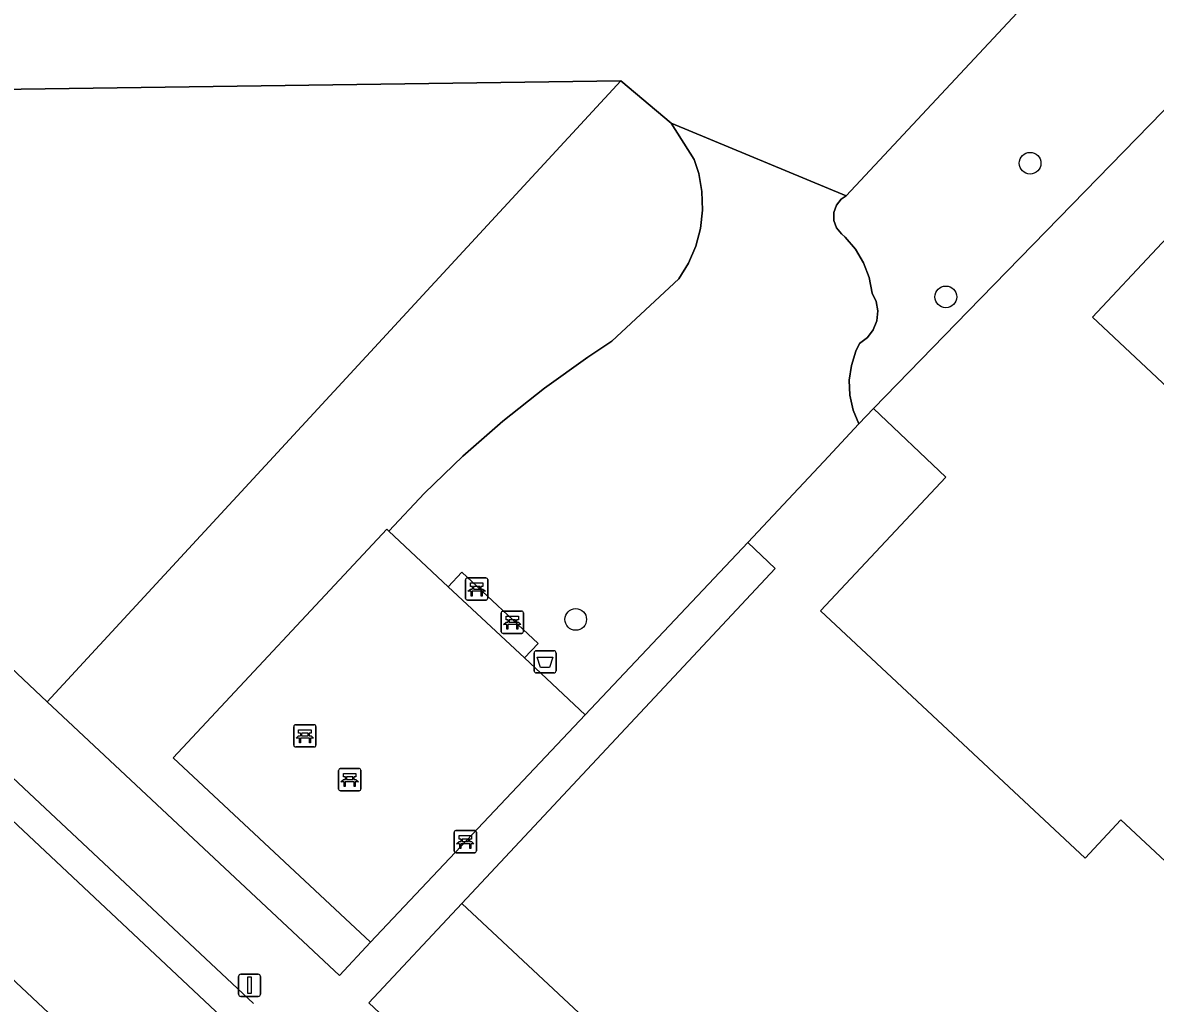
# Model space of a CAD drawing. Extents: x 159039 to 160102, y 381214 to 382524.
# Drawn here: x 159336.5 to 159387.6, y 381650.3 to 381694.5 of the extents above; entities that cross this region are included whole.
import ezdxf

# ---------------------------------------------------------------- set-up
doc = ezdxf.new("R2010")
doc.units = 0
for name, color, linetype in [('IMGEO_Afvalbak', 7, 'Continuous'), ('IMGEO_Bank', 7, 'Continuous'), ('IMGEO_Boom', 7, 'Continuous'), ('IMGEO_Erf', 7, 'Continuous'), ('IMGEO_Groenvoorziening', 7, 'Continuous'), ('IMGEO_Lichtmast', 7, 'Continuous'), ('IMGEO_Pand', 7, 'Continuous'), ('IMGEO_Parkeervlak_open', 7, 'Continuous'), ('IMGEO_Rijbaan_lokaal_open', 7, 'Continuous'), ('IMGEO_Terreindeel_halfverhard', 7, 'Continuous'), ('IMGEO_Voetpad_open', 7, 'Continuous')]:
    doc.layers.add(name, color=color, linetype=linetype)

msp = doc.modelspace()

# ---------------------------------------------------------------- linework, layer by layer
at = {"layer": 'IMGEO_Afvalbak'}
for p, q in [((159359.6, 381665.26), (159359.6, 381666.06)), ((159359.6, 381666.06), (159359.6, 381665.26)), ((159359.7, 381666.16), (159360.49, 381666.16)), ((159360.49, 381666.16), (159359.7, 381666.16)), ((159360.59, 381666.06), (159360.59, 381665.26)), ((159360.59, 381665.26), (159360.59, 381666.06)), ((159360.49, 381665.16), (159359.7, 381665.16)), ((159359.7, 381665.16), (159360.49, 381665.16))]:
    msp.add_line(p, q, dxfattribs=at)
msp.add_lwpolyline([(159359.743, 381665.874), (159360.447, 381665.874), (159360.298, 381665.404), (159359.892, 381665.404), (159359.743, 381665.874)], dxfattribs=at)
for centre, start, end in [((159359.7, 381666.06), 90, 180), ((159359.7, 381666.06), 90, 180), ((159360.49, 381666.06), 0, 90), ((159360.49, 381666.06), 360, 90), ((159359.7, 381665.26), 180, 270), ((159359.7, 381665.26), 180, 270), ((159360.49, 381665.26), 270, 0), ((159360.49, 381665.26), 270, 0)]:
    msp.add_arc(centre, 0.1, start, end, dxfattribs=at)
at = {"layer": 'IMGEO_Bank'}
for p, q in [((159356.512, 381668.521), (159356.512, 381669.362)), ((159356.512, 381669.362), (159356.512, 381668.521)), ((159356.587, 381669.446), (159357.428, 381669.446)), ((159357.428, 381669.446), (159356.587, 381669.446)), ((159357.512, 381669.371), (159357.512, 381668.53)), ((159357.512, 381668.53), (159357.512, 381669.371)), ((159357.209, 381668.844), (159356.816, 381668.844)), ((159356.821, 381668.952), (159356.821, 381669.058)), ((159356.865, 381669.058), (159356.865, 381668.952)), ((159357.153, 381669.064), (159356.871, 381669.064)), ((159356.871, 381668.946), (159357.153, 381668.946)), ((159357.159, 381668.952), (159357.159, 381669.058)), ((159357.203, 381669.058), (159357.203, 381668.952)), ((159357.437, 381668.446), (159356.596, 381668.446)), ((159356.596, 381668.446), (159357.437, 381668.446)), ((159358.119, 381667.019), (159358.119, 381667.86)), ((159358.119, 381667.86), (159358.119, 381667.019)), ((159358.194, 381667.944), (159359.035, 381667.944)), ((159359.035, 381667.944), (159358.194, 381667.944)), ((159359.119, 381667.869), (159359.119, 381667.028)), ((159359.119, 381667.028), (159359.119, 381667.869)), ((159358.816, 381667.342), (159358.423, 381667.342)), ((159358.428, 381667.45), (159358.428, 381667.556)), ((159358.472, 381667.556), (159358.472, 381667.45)), ((159358.76, 381667.562), (159358.478, 381667.562)), ((159358.478, 381667.444), (159358.76, 381667.444)), ((159358.766, 381667.45), (159358.766, 381667.556)), ((159358.81, 381667.556), (159358.81, 381667.45)), ((159359.044, 381666.944), (159358.203, 381666.944)), ((159358.203, 381666.944), (159359.044, 381666.944)), ((159348.768, 381661.897), (159348.768, 381662.738)), ((159348.768, 381662.738), (159348.768, 381661.897)), ((159348.843, 381662.822), (159349.684, 381662.822)), ((159349.684, 381662.822), (159348.843, 381662.822)), ((159349.768, 381662.747), (159349.768, 381661.906)), ((159349.768, 381661.906), (159349.768, 381662.747)), ((159349.465, 381662.22), (159349.072, 381662.22)), ((159349.077, 381662.328), (159349.077, 381662.434)), ((159349.121, 381662.434), (159349.121, 381662.328)), ((159349.409, 381662.44), (159349.127, 381662.44)), ((159349.127, 381662.322), (159349.409, 381662.322)), ((159349.415, 381662.328), (159349.415, 381662.434)), ((159349.459, 381662.434), (159349.459, 381662.328)), ((159349.693, 381661.822), (159348.852, 381661.822)), ((159348.852, 381661.822), (159349.693, 381661.822)), ((159350.788, 381659.927), (159350.788, 381660.768)), ((159350.788, 381660.768), (159350.788, 381659.927)), ((159350.863, 381660.852), (159351.704, 381660.852)), ((159351.704, 381660.852), (159350.863, 381660.852)), ((159351.788, 381660.777), (159351.788, 381659.936)), ((159351.788, 381659.936), (159351.788, 381660.777)), ((159351.485, 381660.25), (159351.092, 381660.25)), ((159351.097, 381660.358), (159351.097, 381660.464)), ((159351.141, 381660.464), (159351.141, 381660.358)), ((159351.429, 381660.47), (159351.147, 381660.47)), ((159351.147, 381660.352), (159351.429, 381660.352)), ((159351.435, 381660.358), (159351.435, 381660.464)), ((159351.479, 381660.464), (159351.479, 381660.358)), ((159351.713, 381659.852), (159350.872, 381659.852)), ((159350.872, 381659.852), (159351.713, 381659.852)), ((159355.999, 381657.129), (159355.999, 381657.97)), ((159355.999, 381657.97), (159355.999, 381657.129)), ((159356.074, 381658.054), (159356.915, 381658.054)), ((159356.915, 381658.054), (159356.074, 381658.054)), ((159356.308, 381657.56), (159356.308, 381657.666)), ((159356.352, 381657.666), (159356.352, 381657.56)), ((159356.64, 381657.672), (159356.358, 381657.672)), ((159356.646, 381657.56), (159356.646, 381657.666)), ((159356.69, 381657.666), (159356.69, 381657.56)), ((159356.999, 381657.979), (159356.999, 381657.138)), ((159356.999, 381657.138), (159356.999, 381657.979)), ((159356.696, 381657.452), (159356.303, 381657.452)), ((159356.358, 381657.554), (159356.64, 381657.554)), ((159356.924, 381657.054), (159356.083, 381657.054)), ((159356.083, 381657.054), (159356.924, 381657.054))]:
    msp.add_line(p, q, dxfattribs=at)
for points in [[(159356.759, 381668.844), (159356.617, 381668.844), (159356.729, 381668.946), (159356.815, 381668.946)], [(159356.815, 381669.064), (159356.729, 381669.064), (159356.729, 381669.225), (159357.292, 381669.225), (159357.292, 381669.064), (159357.209, 381669.064)], [(159356.809, 381668.837), (159356.809, 381668.63), (159356.766, 381668.63), (159356.766, 381668.837)], [(159357.209, 381668.946), (159357.292, 381668.946), (159357.404, 381668.844), (159357.265, 381668.844)], [(159357.259, 381668.837), (159357.259, 381668.63), (159357.215, 381668.63), (159357.215, 381668.837)], [(159358.366, 381667.342), (159358.224, 381667.342), (159358.336, 381667.444), (159358.422, 381667.444)], [(159358.422, 381667.562), (159358.336, 381667.562), (159358.336, 381667.723), (159358.899, 381667.723), (159358.899, 381667.562), (159358.816, 381667.562)], [(159358.416, 381667.335), (159358.416, 381667.128), (159358.373, 381667.128), (159358.373, 381667.335)], [(159358.816, 381667.444), (159358.899, 381667.444), (159359.011, 381667.342), (159358.872, 381667.342)], [(159358.866, 381667.335), (159358.866, 381667.128), (159358.822, 381667.128), (159358.822, 381667.335)], [(159349.015, 381662.22), (159348.873, 381662.22), (159348.985, 381662.322), (159349.071, 381662.322)], [(159349.071, 381662.44), (159348.985, 381662.44), (159348.985, 381662.601), (159349.548, 381662.601), (159349.548, 381662.44), (159349.465, 381662.44)], [(159349.065, 381662.213), (159349.065, 381662.006), (159349.022, 381662.006), (159349.022, 381662.213)], [(159349.465, 381662.322), (159349.548, 381662.322), (159349.66, 381662.22), (159349.521, 381662.22)], [(159349.515, 381662.213), (159349.515, 381662.006), (159349.471, 381662.006), (159349.471, 381662.213)], [(159351.035, 381660.25), (159350.893, 381660.25), (159351.005, 381660.352), (159351.091, 381660.352)], [(159351.091, 381660.47), (159351.005, 381660.47), (159351.005, 381660.631), (159351.568, 381660.631), (159351.568, 381660.47), (159351.485, 381660.47)], [(159351.085, 381660.243), (159351.085, 381660.036), (159351.042, 381660.036), (159351.042, 381660.243)], [(159351.485, 381660.352), (159351.568, 381660.352), (159351.68, 381660.25), (159351.541, 381660.25)], [(159351.535, 381660.243), (159351.535, 381660.036), (159351.491, 381660.036), (159351.491, 381660.243)], [(159356.302, 381657.672), (159356.216, 381657.672), (159356.216, 381657.833), (159356.779, 381657.833), (159356.779, 381657.672), (159356.696, 381657.672)], [(159356.246, 381657.452), (159356.104, 381657.452), (159356.216, 381657.554), (159356.302, 381657.554)], [(159356.296, 381657.445), (159356.296, 381657.238), (159356.253, 381657.238), (159356.253, 381657.445)], [(159356.696, 381657.554), (159356.779, 381657.554), (159356.891, 381657.452), (159356.752, 381657.452)], [(159356.746, 381657.445), (159356.746, 381657.238), (159356.702, 381657.238), (159356.702, 381657.445)]]:
    msp.add_lwpolyline(points, dxfattribs=at)
for centre, radius, start, end in [((159356.59, 381669.368), 0.0779, 92.4484, 184.2845), ((159356.59, 381669.368), 0.0779, 92.4484, 184.2845), ((159357.434, 381669.368), 0.0779, 2.4484, 94.2845), ((159357.434, 381669.368), 0.0779, 2.4484, 94.2845), ((159356.759, 381668.837), 0.00671, 2.8957, 87.1043), ((159356.816, 381668.837), 0.00671, 92.8957, 177.1043), ((159356.814, 381669.057), 0.00671, 2.8957, 87.1043), ((159356.814, 381668.953), 0.00671, 272.8957, 357.1043), ((159356.871, 381669.057), 0.00671, 92.8957, 177.1043), ((159356.871, 381668.953), 0.00671, 182.8957, 267.1043), ((159357.153, 381669.057), 0.00671, 2.8957, 87.1043), ((159357.153, 381668.953), 0.00671, 272.8957, 357.1043), ((159357.21, 381669.057), 0.00671, 92.8957, 177.1043), ((159357.21, 381668.953), 0.00671, 182.8957, 267.1043), ((159357.208, 381668.837), 0.00671, 2.8957, 87.1043), ((159357.265, 381668.837), 0.00671, 92.8957, 177.1043), ((159356.59, 381668.524), 0.0779, 182.4484, 274.2845), ((159356.59, 381668.524), 0.0779, 182.4484, 274.2845), ((159357.434, 381668.524), 0.0779, 272.4484, 4.2845), ((159357.434, 381668.524), 0.0779, 272.4484, 4.2845), ((159358.197, 381667.866), 0.0779, 92.4484, 184.2845), ((159358.197, 381667.866), 0.0779, 92.4484, 184.2845), ((159359.041, 381667.866), 0.0779, 2.4484, 94.2845), ((159359.041, 381667.866), 0.0779, 2.4484, 94.2845), ((159358.366, 381667.335), 0.00671, 2.8957, 87.1043), ((159358.423, 381667.335), 0.00671, 92.8957, 177.1043), ((159358.421, 381667.555), 0.00671, 2.8957, 87.1043), ((159358.421, 381667.451), 0.00671, 272.8957, 357.1043), ((159358.478, 381667.555), 0.00671, 92.8957, 177.1043), ((159358.478, 381667.451), 0.00671, 182.8957, 267.1043), ((159358.76, 381667.555), 0.00671, 2.8957, 87.1043), ((159358.76, 381667.451), 0.00671, 272.8957, 357.1043), ((159358.817, 381667.555), 0.00671, 92.8957, 177.1043), ((159358.817, 381667.451), 0.00671, 182.8957, 267.1043), ((159358.815, 381667.335), 0.00671, 2.8957, 87.1043), ((159358.872, 381667.335), 0.00671, 92.8957, 177.1043), ((159358.197, 381667.022), 0.0779, 182.4484, 274.2845), ((159358.197, 381667.022), 0.0779, 182.4484, 274.2845), ((159359.041, 381667.022), 0.0779, 272.4484, 4.2845), ((159359.041, 381667.022), 0.0779, 272.4484, 4.2845), ((159348.846, 381662.744), 0.0779, 92.4484, 184.2845), ((159348.846, 381662.744), 0.0779, 92.4484, 184.2845), ((159349.69, 381662.744), 0.0779, 2.4484, 94.2845), ((159349.69, 381662.744), 0.0779, 2.4484, 94.2845), ((159349.015, 381662.213), 0.00671, 2.8957, 87.1043), ((159349.072, 381662.213), 0.00671, 92.8957, 177.1043), ((159349.07, 381662.433), 0.00671, 2.8957, 87.1043), ((159349.07, 381662.329), 0.00671, 272.8957, 357.1043), ((159349.127, 381662.433), 0.00671, 92.8957, 177.1043), ((159349.127, 381662.329), 0.00671, 182.8957, 267.1043), ((159349.409, 381662.433), 0.00671, 2.8957, 87.1043), ((159349.409, 381662.329), 0.00671, 272.8957, 357.1043), ((159349.466, 381662.433), 0.00671, 92.8957, 177.1043), ((159349.466, 381662.329), 0.00671, 182.8957, 267.1043), ((159349.464, 381662.213), 0.00671, 2.8957, 87.1043), ((159349.521, 381662.213), 0.00671, 92.8957, 177.1043), ((159348.846, 381661.9), 0.0779, 182.4484, 274.2845), ((159348.846, 381661.9), 0.0779, 182.4484, 274.2845), ((159349.69, 381661.9), 0.0779, 272.4484, 4.2845), ((159349.69, 381661.9), 0.0779, 272.4484, 4.2845), ((159350.866, 381660.774), 0.0779, 92.4484, 184.2845), ((159350.866, 381660.774), 0.0779, 92.4484, 184.2845), ((159351.71, 381660.774), 0.0779, 2.4484, 94.2845), ((159351.71, 381660.774), 0.0779, 2.4484, 94.2845), ((159351.035, 381660.243), 0.00671, 2.8957, 87.1043), ((159351.092, 381660.243), 0.00671, 92.8957, 177.1043), ((159351.09, 381660.463), 0.00671, 2.8957, 87.1043), ((159351.09, 381660.359), 0.00671, 272.8957, 357.1043), ((159351.147, 381660.463), 0.00671, 92.8957, 177.1043), ((159351.147, 381660.359), 0.00671, 182.8957, 267.1043), ((159351.429, 381660.463), 0.00671, 2.8957, 87.1043), ((159351.429, 381660.359), 0.00671, 272.8957, 357.1043), ((159351.486, 381660.463), 0.00671, 92.8957, 177.1043), ((159351.486, 381660.359), 0.00671, 182.8957, 267.1043), ((159351.484, 381660.243), 0.00671, 2.8957, 87.1043), ((159351.541, 381660.243), 0.00671, 92.8957, 177.1043), ((159350.866, 381659.93), 0.0779, 182.4484, 274.2845), ((159350.866, 381659.93), 0.0779, 182.4484, 274.2845), ((159351.71, 381659.93), 0.0779, 272.4484, 4.2845), ((159351.71, 381659.93), 0.0779, 272.4484, 4.2845), ((159356.077, 381657.976), 0.0779, 92.4484, 184.2845), ((159356.077, 381657.976), 0.0779, 92.4484, 184.2845), ((159356.301, 381657.665), 0.00671, 2.8957, 87.1043), ((159356.358, 381657.665), 0.00671, 92.8957, 177.1043), ((159356.64, 381657.665), 0.00671, 2.8957, 87.1043), ((159356.697, 381657.665), 0.00671, 92.8957, 177.1043), ((159356.921, 381657.976), 0.0779, 2.4484, 94.2845), ((159356.921, 381657.976), 0.0779, 2.4484, 94.2845), ((159356.077, 381657.132), 0.0779, 182.4484, 274.2845), ((159356.077, 381657.132), 0.0779, 182.4484, 274.2845), ((159356.246, 381657.445), 0.00671, 2.8957, 87.1043), ((159356.303, 381657.445), 0.00671, 92.8957, 177.1043), ((159356.301, 381657.561), 0.00671, 272.8957, 357.1043), ((159356.358, 381657.561), 0.00671, 182.8957, 267.1043), ((159356.64, 381657.561), 0.00671, 272.8957, 357.1043), ((159356.697, 381657.561), 0.00671, 182.8957, 267.1043), ((159356.695, 381657.445), 0.00671, 2.8957, 87.1043), ((159356.752, 381657.445), 0.00671, 92.8957, 177.1043), ((159356.921, 381657.132), 0.0779, 272.4484, 4.2845), ((159356.921, 381657.132), 0.0779, 272.4484, 4.2845)]:
    msp.add_arc(centre, radius, start, end, dxfattribs=at)
at = {"layer": 'IMGEO_Boom'}
for centre in [(159381.966, 381688.146), (159378.167, 381682.119), (159361.478, 381667.575)]:
    msp.add_circle(centre, 0.489, dxfattribs=at)
at = {"layer": 'IMGEO_Erf'}
for points in [[(159282.549, 381802.231), (159275.17, 381804.482), (159271.361, 381803.577), (159255.992, 381764.547), (159254.046, 381759.615), (159260.693, 381743.327), (159266.405, 381734.562), (159282.762, 381724.205), (159299.545, 381713.576), (159301.255, 381712.388), (159329.506, 381694.484), (159334.296, 381691.448), (159363.507, 381691.862), (159365.779, 381689.945), (159373.676, 381686.68), (159392.311, 381706.63), (159390.567, 381708.914), (159388.92, 381711.269), (159387.373, 381713.691), (159385.929, 381716.175), (159385.784, 381716.449), (159389.322, 381717.897), (159388.621, 381719.133)], [(159407.095, 381692.863), (159401.887, 381699.449), (159399.647, 381702.493), (159397.8, 381700.596), (159397.305, 381700.088), (159379.171, 381681.469), (159374.906, 381677.091), (159378.167, 381673.992), (159372.509, 381667.958), (159384.442, 381656.806), (159386.063, 381658.54), (159391.162, 381653.774)], [(159402.803, 381664.273), (159394.788, 381671.781), (159394.993, 381672), (159392.957, 381673.907), (159392.771, 381673.708), (159384.775, 381681.197), (159387.684, 381684.303), (159391.102, 381687.951), (159399.091, 381680.467), (159398.23, 381679.548), (159400.245, 381677.661), (159402.108, 381679.649), (159415.212, 381667.374), (159413.695, 381665.756), (159413.986, 381664.152)], [(159389.318, 381638.402), (159383.506, 381643.834), (159376.297, 381636.12), (159356.349, 381654.764), (159352.158, 381650.279), (159395.631, 381609.52)]]:
    msp.add_lwpolyline(points, dxfattribs=at)
at = {"layer": 'IMGEO_Groenvoorziening'}
for points in [[(159307.081, 381692.477), (159333.002, 381668.212), (159333.349, 381667.887), (159334.91, 381666.426), (159337.645, 381663.865), (159363.507, 381691.862), (159334.296, 381691.448), (159329.506, 381694.484), (159301.255, 381712.388)], [(159392.311, 381706.63), (159373.676, 381686.68), (159373.453, 381686.527), (159373.234, 381686.252), (159373.12, 381685.919), (159373.123, 381685.567), (159373.244, 381685.236), (159373.468, 381684.965), (159373.629, 381684.812), (159374.09, 381684.267), (159374.452, 381683.653), (159374.707, 381682.987), (159374.847, 381682.287), (159375.021, 381681.915), (159375.097, 381681.482), (159375.053, 381681.045), (159374.894, 381680.635), (159374.63, 381680.284), (159374.281, 381680.017), (159374.116, 381679.675), (159373.907, 381679.03), (159373.814, 381678.357), (159373.842, 381677.679), (159373.988, 381677.016), (159374.248, 381676.389), (159374.906, 381677.091), (159379.171, 381681.469), (159397.305, 381700.088)]]:
    msp.add_lwpolyline(points, dxfattribs=at)
for points in [[(159353.053, 381671.548), (159354.663, 381673.273), (159356.384, 381674.941), (159358.187, 381676.521), (159360.067, 381678.008), (159362.018, 381679.4), (159363.112, 381680.118), (159366.132, 381682.926), (159366.564, 381683.637), (159366.889, 381684.403), (159367.101, 381685.208), (159367.195, 381686.035), (159367.17, 381686.867), (159367.025, 381687.686), (159366.826, 381688.319), (159365.779, 381689.945), (159363.507, 381691.862), (159337.645, 381663.865), (159350.825, 381651.526), (159352.232, 381653.017), (159343.329, 381661.336), (159352.956, 381671.638)], [(159373.907, 381679.03), (159374.116, 381679.675), (159374.281, 381680.017), (159374.63, 381680.284), (159374.894, 381680.635), (159375.053, 381681.045), (159375.097, 381681.482), (159375.021, 381681.915), (159374.847, 381682.287), (159374.707, 381682.987), (159374.452, 381683.653), (159374.09, 381684.267), (159373.629, 381684.812), (159373.468, 381684.965), (159373.244, 381685.236), (159373.123, 381685.567), (159373.12, 381685.919), (159373.234, 381686.252), (159373.453, 381686.527), (159373.676, 381686.68), (159365.779, 381689.945), (159366.826, 381688.319), (159367.025, 381687.686), (159367.17, 381686.867), (159367.195, 381686.035), (159367.101, 381685.208), (159366.889, 381684.403), (159366.564, 381683.637), (159366.132, 381682.926), (159363.112, 381680.118), (159362.018, 381679.4), (159360.067, 381678.008), (159358.187, 381676.521), (159356.384, 381674.941), (159354.663, 381673.273), (159353.053, 381671.548), (159355.734, 381669.044), (159356.349, 381669.702), (159359.783, 381666.493), (159359.167, 381665.835), (159361.907, 381663.275), (159369.241, 381671.05), (159372.662, 381674.698), (159374.248, 381676.389), (159373.988, 381677.016), (159373.842, 381677.679), (159373.814, 381678.357)]]:
    msp.add_lwpolyline(points, close=True, dxfattribs=at)
at = {"layer": 'IMGEO_Lichtmast'}
for p, q in [((159346.274, 381650.678), (159346.274, 381651.478)), ((159346.274, 381651.478), (159346.274, 381650.678)), ((159346.374, 381651.578), (159347.164, 381651.578)), ((159347.164, 381651.578), (159346.374, 381651.578)), ((159347.264, 381651.478), (159347.264, 381650.678)), ((159347.264, 381650.678), (159347.264, 381651.478)), ((159347.164, 381650.578), (159346.374, 381650.578)), ((159346.374, 381650.578), (159347.164, 381650.578))]:
    msp.add_line(p, q, dxfattribs=at)
msp.add_lwpolyline([(159346.694, 381651.453), (159346.844, 381651.453), (159346.844, 381650.703), (159346.694, 381650.703), (159346.694, 381651.453)], dxfattribs=at)
for centre, start, end in [((159346.374, 381651.478), 90, 180), ((159346.374, 381651.478), 90, 180), ((159347.164, 381651.478), 0, 90), ((159347.164, 381651.478), 360, 90), ((159346.374, 381650.678), 180, 270), ((159346.374, 381650.678), 180, 270), ((159347.164, 381650.678), 270, 0), ((159347.164, 381650.678), 270, 0)]:
    msp.add_arc(centre, 0.1, start, end, dxfattribs=at)
at = {"layer": 'IMGEO_Pand'}
for points in [[(159413.986, 381664.152), (159413.695, 381665.756), (159415.212, 381667.374), (159402.108, 381679.649), (159400.245, 381677.661), (159398.23, 381679.548), (159399.091, 381680.467), (159391.102, 381687.951), (159387.684, 381684.303), (159384.775, 381681.197), (159392.771, 381673.708), (159392.957, 381673.907), (159394.993, 381672), (159394.788, 381671.781), (159402.803, 381664.273)], [(159393.28, 381650.765), (159390.349, 381652.542), (159391.162, 381653.774), (159386.063, 381658.54), (159384.442, 381656.806), (159372.509, 381667.958), (159378.167, 381673.992), (159374.906, 381677.091), (159374.248, 381676.389), (159372.662, 381674.698), (159369.241, 381671.05), (159370.466, 381669.868), (159356.349, 381654.764), (159376.297, 381636.12), (159383.506, 381643.834), (159389.318, 381638.402), (159389.738, 381638.305)]]:
    msp.add_lwpolyline(points, dxfattribs=at)
at = {"layer": 'IMGEO_Parkeervlak_open'}
for points in [[(159301.481, 381690.871), (159319.282, 381674.363), (159326.371, 381667.639), (159328.37, 381665.744), (159347.221, 381648.04), (159347.107, 381648.403), (159347.2, 381649.618)], [(159346.95, 381650.263), (159336.6, 381659.961), (159330.906, 381665.319), (159320.266, 381675.411)], [(159341.667, 381644.217), (159343.371, 381644.302), (159343.743, 381644.17), (159324.865, 381661.853)]]:
    msp.add_lwpolyline(points, dxfattribs=at)
at = {"layer": 'IMGEO_Rijbaan_lokaal_open'}
msp.add_lwpolyline([(159349.163, 381646.192), (159349.078, 381646.27), (159347.311, 381647.955), (159347.221, 381648.04), (159328.37, 381665.744), (159324.865, 381661.853), (159343.743, 381644.17), (159343.882, 381644.04), (159345.494, 381642.49), (159345.733, 381642.263), (159371.908, 381617.745), (159375.49, 381621.485)], close=True, dxfattribs=at)
at = {"layer": 'IMGEO_Terreindeel_halfverhard'}
msp.add_lwpolyline([(159361.907, 381663.275), (159359.167, 381665.835), (159355.734, 381669.044), (159353.053, 381671.548), (159352.956, 381671.638), (159343.329, 381661.336), (159352.232, 381653.017)], close=True, dxfattribs=at)
at = {"layer": 'IMGEO_Voetpad_open'}
for points in [[(159337.645, 381663.865), (159334.91, 381666.426), (159333.349, 381667.887), (159333.002, 381668.212), (159307.081, 381692.477)], [(159302.644, 381690.52), (159303.722, 381690.575), (159304.079, 381690.45), (159320.266, 381675.411), (159330.906, 381665.319), (159336.6, 381659.961), (159346.95, 381650.263)], [(159405.269, 381601.074), (159402.729, 381603.248), (159399.489, 381606.141), (159395.631, 381609.52), (159352.158, 381650.279), (159356.349, 381654.764), (159370.466, 381669.868), (159369.241, 381671.05), (159361.907, 381663.275), (159352.232, 381653.017), (159350.825, 381651.526), (159337.645, 381663.865)]]:
    msp.add_lwpolyline(points, dxfattribs=at)
msp.add_lwpolyline([(159359.167, 381665.835), (159359.783, 381666.493), (159356.349, 381669.702), (159355.734, 381669.044)], close=True, dxfattribs=at)

doc.saveas('drawing.dxf')
